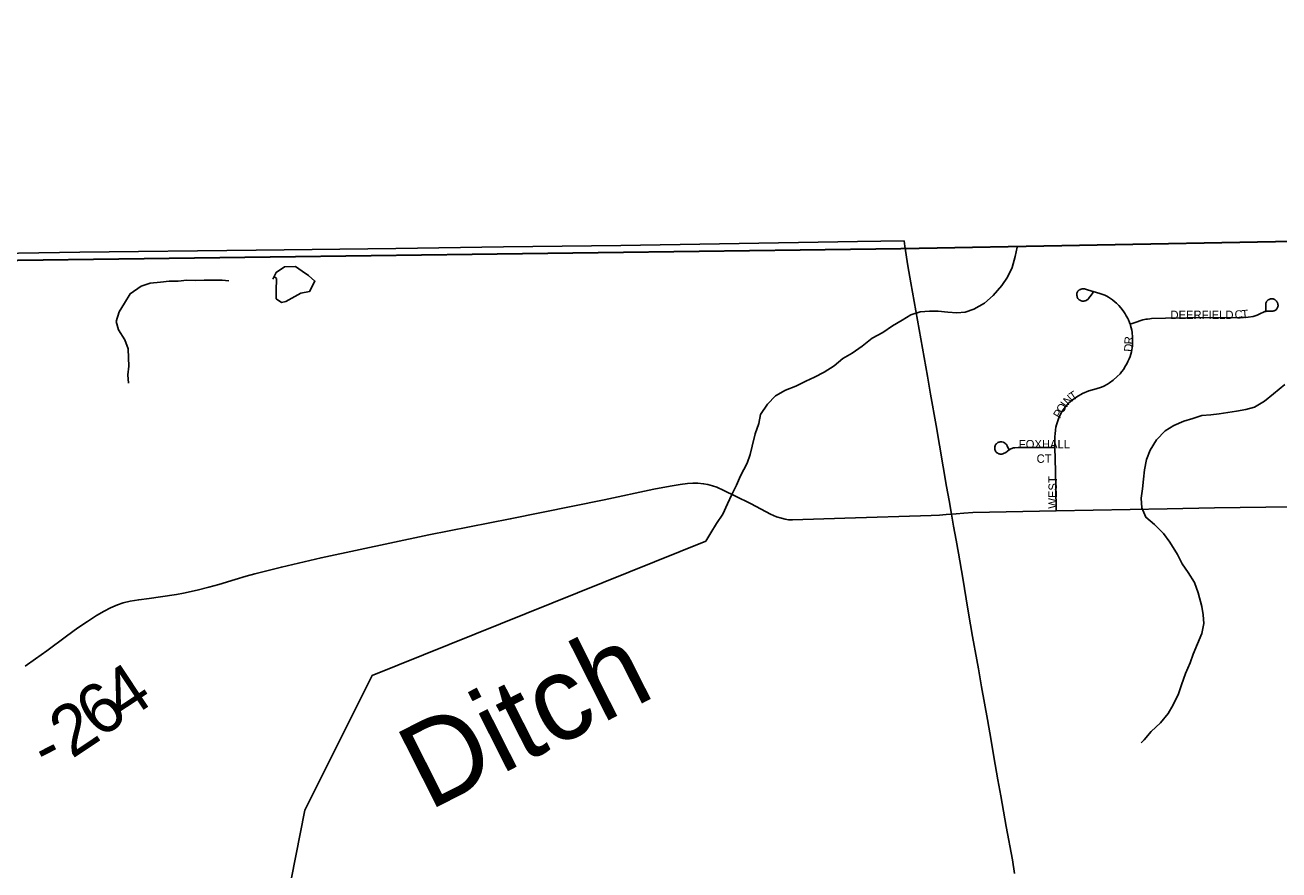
# Model space of a CAD drawing. Header units: feet. Extents: x 2113747 to 29971100, y 960708 to 6252803.
# Tile 209 of 258: x 2313850 to 2321311, y 1218224 to 1223250. Entities that reach past the tile are written whole.
import ezdxf

# ---------------------------------------------------------------- set-up
doc = ezdxf.new("R2010")
doc.units = ezdxf.units.FT
doc.header["$MEASUREMENT"] = 0
doc.linetypes.add('OhDOT_USTN3', pattern=[0.22, 0.165, -0.055])
for name, color, linetype in [('0_Xref', 7, 'Continuous'), ('GM_X_Adjacent_County', 251, 'OhDOT_USTN3'), ('GM_X_County', 251, 'OhDOT_USTN3'), ('GM_X_Minor_Lake', 5, 'Continuous'), ('GM_X_Minor_River', 5, 'Continuous'), ('GM_X_Minor_River_Text', 5, 'Continuous'), ('GM_X_State_Route', 1, 'Continuous'), ('GM_X_Township', 7, 'OhDOT_USTN3'), ('GM_X_Township_Road', 4, 'Continuous'), ('GM_X_Township_Road_Text', 4, 'Continuous'), ('GM_X_Township_Subdivision', 4, 'Continuous'), ('GM_X_Township_Subdivision_Text', 4, 'Continuous')]:
    doc.layers.add(name, color=color, linetype=linetype)
doc.styles.add('Styledgn030', font='dgn030.shx')
doc.styles.add('Styledgn031', font='dgn031.shx')

# ---------------------------------------------------------------- blocks, each defined once
blk = doc.blocks.new('POR')
at = {"layer": 'GM_X_Adjacent_County', "flags": 128}
blk.add_lwpolyline([(2351052.451832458, 1329594.28428176), (2350879.058232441, 1334708.370577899), (2350791.768407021, 1338454.183086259), (2350667.808654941, 1343781.632431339), (2350609.888770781, 1346276.867440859), (2350531.588927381, 1349651.600691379), (2350399.099929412, 1355339.223931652), (2350380.049230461, 1356155.997682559), (2355988.438013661, 1356270.187454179), (2362156.035678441, 1356413.077168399), (2364414.271161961, 1356332.677329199), (2367820.099595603, 1356543.602374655), (2373682.894794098, 1356692.331882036), (2373928.692133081, 1356687.866618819), (2374041.45784402, 1356698.185234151), (2374296.978247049, 1356706.278903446), (2374557.033303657, 1356715.114641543), (2374610.992470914, 1356721.110104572), (2377535.413286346, 1356797.758707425), (2377673.833674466, 1350903.190863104), (2377693.24251924, 1350174.627145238), (2377734.539098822, 1349029.26762152), (2377727.48453548, 1347899.174196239), (2377724.561328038, 1347726.035252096), (2377787.320576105, 1343505.491810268), (2377836.264317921, 1339122.841748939), (2378017.40940053, 1330260.472724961), (2378022.673945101, 1327034.125926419), (2378032.593925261, 1326390.86721294), (2378043.315757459, 1325696.003600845), (2378196.61359722, 1317523.4549478), (2378303.193384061, 1312082.82582908), (2378402.463185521, 1304572.77084922), (2378433.88312268, 1301943.77610722), (2378438.013114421, 1301598.56679764), (2378500.992988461, 1296323.17734844), (2378560.662869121, 1291324.09734662), (2378588.3728137, 1289003.79198724), (2378621.282747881, 1286247.60749962), (2378649.282691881, 1283902.46218992), (2378675.792638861, 1281682.1266306), (2378707.392575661, 1279034.40192606), (2378754.142482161, 1276289.5374158), (2378873.132244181, 1270910.98817292), (2378865.732258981, 1269735.03052484), (2378972.462045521, 1263470.84305324), (2379227.711535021, 1251499.936995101), (2379253.451483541, 1249553.380888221), (2379295.511399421, 1246319.267356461), (2379403.931182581, 1237932.734129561), (2379428.161134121, 1236057.567879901), (2379497.93099458, 1231510.146974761), (2379604.840780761, 1226363.717267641), (2379690.000610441, 1223029.223936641), (2374472.251045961, 1222923.624147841), (2372194.285601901, 1222881.084232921), (2369644.540701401, 1222835.994323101), (2365829.308331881, 1222755.424484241), (2364179.761630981, 1222723.024549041), (2358764.222462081, 1222567.944859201), (2356857.816274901, 1222526.224942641), (2353397.311292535, 1222450.589579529), (2350843.358303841, 1222394.805205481), (2349299.711391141, 1222361.085272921), (2344323.701343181, 1222288.275418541), (2343737.422515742, 1222286.435422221), (2341238.764398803, 1222244.541135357), (2338510.252970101, 1222201.035593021), (2335681.538627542, 1222157.315680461), (2333341.093308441, 1222132.705729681), (2327982.204026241, 1222075.785843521), (2326583.906822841, 1222060.895873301), (2319070.971848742, 1221920.316154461), (2315599.935449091, 1221874.470339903), (2313088.293814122, 1221841.296312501), (2308425.843139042, 1221765.986463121), (2303374.443241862, 1221676.036643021), (2299175.061640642, 1221608.826777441), (2298612.969422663, 1221604.647392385), (2295595.218800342, 1221590.636813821), (2294723.810553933, 1221587.964177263), (2291838.356314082, 1221591.726811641), (2289132.53630653, 1221588.960747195), (2288155.162619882, 1221588.003287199), (2287633.568761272, 1221586.69475558), (2287283.980528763, 1221585.817737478), (2279435.681119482, 1221566.696861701), (2276583.526823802, 1221584.016827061), (2274225.621539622, 1221624.246746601), (2272941.344108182, 1221646.166702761), (2272891.504207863, 1224957.680079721), (2272866.024258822, 1226650.346694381), (2272826.204338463, 1229297.161400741), (2272742.069836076, 1235619.246639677), (2272725.778493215, 1236334.584694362), (2272653.494683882, 1239711.670571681), (2272622.184746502, 1242714.794565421), (2272607.824775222, 1245574.068846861), (2272603.334784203, 1246465.607063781), (2272594.054802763, 1248304.87338524), (2272591.794807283, 1248752.082490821), (2272589.834811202, 1249140.761713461), (2272588.874813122, 1249331.43133212), (2273861.542267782, 1249361.681271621), (2276805.176380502, 1249431.651131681), (2277390.205210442, 1249445.531103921), (2277328.335334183, 1250381.159232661), (2277211.325568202, 1252109.84577528), (2277170.835649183, 1252706.554581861), (2276903.026184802, 1256950.006094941), (2274506.950976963, 1256901.46619202), (2272766.864043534, 1256889.200616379), (2272603.738110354, 1256897.77867008), (2272556.594877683, 1259612.400770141), (2272556.434878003, 1260536.44892204), (2272556.174878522, 1262102.70578952), (2272568.794853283, 1262895.64420364), (2272555.124880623, 1264929.62013568), (2272507.434976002, 1273182.5936297), (2272470.715049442, 1276565.1868645), (2272464.635061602, 1277200.30559426), (2272454.733041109, 1278616.812809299), (2272446.205098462, 1280038.1299186), (2272427.675135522, 1282834.50432584), (2272420.075150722, 1284104.81178522), (2272412.975164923, 1285150.9696929), (2272362.055266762, 1289611.0607727), (2272347.975294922, 1290511.06897268), (2272339.693291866, 1292585.070978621), (2272239.965510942, 1297398.0951986), (2272202.605585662, 1299771.42045194), (2272161.335668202, 1302391.80521116), (2279882.800225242, 1302541.44491188), (2283686.902617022, 1302615.01476474), (2294074.752303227, 1302762.750585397), (2295567.671123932, 1302772.233582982), (2298199.143592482, 1302788.04441868), (2298196.143598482, 1305188.95961684), (2298195.713599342, 1305528.84893706), (2298187.763615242, 1311966.2160623), (2298187.323616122, 1312321.08535256), (2298208.443573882, 1319399.971194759), (2298174.393641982, 1322861.71427126), (2298176.593637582, 1328361.703271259), (2298176.703637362, 1328633.07272852), (2299093.581803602, 1328650.382693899), (2302357.855275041, 1328712.192570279), (2307027.065936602, 1328845.672303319), (2308135.873718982, 1328856.642281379), (2310411.879166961, 1328864.91226484), (2312316.26460075, 1328940.535243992), (2312728.370178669, 1328942.597510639), (2313244.074291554, 1328952.497253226), (2315940.39974802, 1328993.41003109), (2319295.571399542, 1329027.191940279), (2324554.580881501, 1329126.731741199), (2326470.827049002, 1329162.201670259), (2329806.310378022, 1329194.591605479), (2329825.060340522, 1329214.071566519), (2329835.170320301, 1329220.521553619), (2329850.940288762, 1329223.551547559), (2329868.680253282, 1329224.561545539), (2330942.331943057, 1329244.334500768), (2332564.112325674, 1329274.202093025), (2338225.343539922, 1329378.79123708), (2338796.540936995, 1329389.340909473), (2339340.531309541, 1329399.41119584), (2340796.798397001, 1329426.341141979), (2342860.794269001, 1329464.52106562), (2347906.254178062, 1329546.220902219), (2351052.451832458, 1329594.28428176)], dxfattribs=at)
at = {"layer": 'GM_X_County', "flags": 128}
blk.add_lwpolyline([(2353397.311292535, 1222450.589579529), (2356857.816274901, 1222526.224942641), (2358764.222462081, 1222567.944859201), (2364179.761630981, 1222723.024549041), (2365829.308331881, 1222755.424484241), (2369644.540701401, 1222835.994323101), (2372194.285601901, 1222881.084232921), (2374472.251045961, 1222923.624147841), (2379690.000610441, 1223029.223936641), (2379735.340519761, 1219825.910343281), (2379742.485386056, 1219374.077444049), (2379833.485917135, 1216178.226621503), (2380013.651638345, 1209139.291233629), (2380002.879984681, 1203412.653169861), (2380022.099946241, 1202248.655497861), (2380179.479631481, 1195355.699283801), (2380181.079628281, 1194352.091291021), (2380358.669273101, 1187411.765171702), (2380412.167372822, 1186569.399844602), (2380418.999152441, 1184192.931609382), (2380463.399063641, 1181822.756349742), (2380682.078626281, 1170162.619670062), (2380745.578499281, 1166807.476380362), (2380770.898722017, 1165044.430772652), (2380823.502182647, 1161381.654928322), (2380824.4183416, 1161039.047917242), (2380878.408233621, 1157551.614892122), (2380892.138206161, 1156693.986607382), (2381025.828201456, 1152330.155451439), (2381034.092057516, 1152022.863714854), (2381157.669274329, 1145149.592182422), (2381235.207520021, 1140057.309880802), (2381268.917452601, 1137567.744859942), (2381333.64732314, 1132856.314282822), (2381336.157318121, 1132676.314642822), (2381342.677305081, 1132209.695576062), (2381380.210985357, 1130882.478297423), (2381387.929530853, 1130504.298966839), (2381408.616665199, 1129490.640024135), (2381421.511485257, 1128859.051616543), (2381523.8669427, 1123852.622290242), (2381543.986902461, 1122871.764251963), (2381624.05674232, 1118857.962279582), (2381679.17663208, 1116096.997801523), (2382044.110902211, 1104151.476692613), (2382074.405841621, 1096083.277829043), (2382125.47573948, 1091786.566422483), (2380307.3693757, 1091765.656464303), (2379220.63154918, 1091753.496488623), (2378988.1720141, 1091750.896493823), (2374063.271863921, 1091695.756604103), (2368828.842332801, 1091636.686722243), (2365146.489697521, 1091594.146807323), (2364291.241408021, 1091584.216827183), (2363494.422945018, 1091575.023274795), (2360810.637962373, 1091544.368385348), (2360598.968792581, 1091541.966911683), (2358847.552295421, 1091522.206951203), (2355371.409247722, 1091476.537042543), (2352195.125600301, 1091434.847125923), (2348514.032962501, 1091386.487222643), (2345660.688755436, 1091348.057432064), (2342696.544597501, 1091308.017379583), (2341798.586378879, 1091295.888283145), (2335156.879676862, 1091205.997583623), (2333215.933558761, 1091179.587636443), (2331836.686317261, 1091160.757674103), (2328725.238795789, 1091118.278894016), (2328614.552761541, 1091116.767762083), (2326938.016114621, 1091093.957807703), (2326731.856526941, 1091091.167813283), (2324107.681775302, 1091055.567884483), (2318106.713777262, 1090974.258047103), (2313863.192264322, 1090916.718162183), (2307056.495877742, 1090902.668190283), (2301402.457185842, 1090840.218315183), (2299895.240200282, 1090830.908333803), (2299145.396115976, 1090826.958645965), (2298147.283696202, 1090819.988355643), (2294564.910860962, 1090799.698396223), (2294189.681611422, 1090794.938405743), (2291695.366600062, 1090779.458436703), (2287536.184918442, 1090732.918529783), (2283974.182042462, 1090692.138611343), (2281183.677623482, 1090660.178675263), (2280571.258848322, 1090645.768704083), (2279736.880517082, 1090638.288719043), (2276110.507769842, 1090564.048867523), (2275964.508061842, 1090560.568874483), (2275353.779283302, 1090543.568908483), (2275299.809391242, 1090544.728906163), (2274067.231856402, 1090515.368964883), (2274048.711893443, 1092052.645890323), (2274044.931901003, 1093010.223975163), (2274018.641953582, 1094549.420896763), (2274002.641985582, 1096381.517232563), (2273943.740517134, 1101977.234385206), (2273922.762145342, 1103968.802057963), (2273927.642135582, 1105260.239475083), (2273894.762201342, 1107881.094233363), (2273890.362210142, 1108659.322676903), (2273891.822207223, 1109492.101011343), (2273890.002210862, 1109707.540580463), (2273888.637794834, 1109866.330008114), (2273884.790480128, 1110318.199218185), (2273883.942222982, 1110420.269155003), (2273881.134311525, 1110747.61821442), (2273877.50853555, 1111173.467579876), (2273872.226659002, 1111793.826860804), (2273867.969133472, 1112293.875555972), (2273861.35480831, 1113068.883736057), (2273859.542271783, 1113280.653434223), (2273857.224761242, 1113574.922871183), (2273856.502277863, 1113636.382722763), (2273852.283815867, 1114201.401254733), (2273850.982288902, 1114280.791433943), (2273847.752295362, 1114656.170683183), (2273844.632301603, 1115019.499956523), (2273877.609428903, 1116829.291445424), (2273876.563925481, 1118816.669902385), (2273859.400124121, 1119169.753816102), (2273866.035747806, 1121326.521394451), (2273809.443712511, 1124393.199399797), (2273799.700222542, 1125028.049416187), (2273794.220534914, 1125937.846786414), (2273793.575361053, 1126044.965571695), (2273791.468324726, 1126394.798671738), (2273784.216558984, 1127598.815734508), (2273782.42475116, 1127896.311167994), (2273781.724545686, 1128012.566900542), (2273776.332891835, 1128907.747945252), (2273761.880642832, 1131307.26759543), (2273735.140545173, 1134958.461778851), (2273727.109453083, 1137671.644457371), (2273707.578471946, 1143905.793209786), (2273706.611666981, 1144116.589795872), (2273651.962686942, 1147705.504584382), (2273648.402694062, 1148193.053609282), (2273644.549826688, 1148717.332698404), (2273636.452717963, 1149822.970349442), (2273631.572727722, 1150487.979019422), (2273596.307413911, 1155295.432747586), (2273585.379942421, 1158808.168016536), (2273559.578745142, 1160545.595311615), (2273539.326255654, 1163371.725654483), (2273485.783019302, 1167056.045883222), (2273464.510069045, 1168621.049750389), (2273462.109102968, 1168895.497266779), (2273425.82008526, 1173043.590351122), (2273427.993284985, 1173103.895479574), (2273414.829897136, 1174719.84930785), (2273391.747235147, 1176176.207862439), (2273394.298695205, 1176620.161912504), (2273384.092854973, 1177023.292601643), (2273357.662182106, 1177775.843512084), (2273351.268025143, 1179124.992814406), (2273359.144783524, 1179653.639223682), (2273321.3015451, 1182083.459060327), (2273216.243558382, 1187364.285266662), (2273163.736563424, 1190519.047335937), (2273175.993638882, 1191452.917089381), (2273227.778535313, 1192712.329570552), (2273151.963686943, 1195400.219194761), (2273192.824605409, 1198453.452162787), (2273071.183848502, 1206556.106882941), (2272990.904009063, 1215563.448868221), (2272974.824041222, 1216500.986993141), (2272977.424036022, 1217405.975183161), (2272968.214054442, 1218487.323020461), (2272961.934067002, 1219224.811545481), (2272959.374072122, 1219526.550942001), (2272955.374080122, 1219996.000003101), (2272952.104086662, 1220381.189232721), (2272949.094092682, 1220734.368526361), (2272946.034098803, 1221095.417804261), (2272941.344108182, 1221646.166702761), (2274225.621539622, 1221624.246746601), (2276583.526823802, 1221584.016827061), (2279435.681119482, 1221566.696861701), (2287283.980528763, 1221585.817737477), (2287633.568761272, 1221586.69475558), (2288155.162619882, 1221588.003287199), (2289132.53630653, 1221588.960747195), (2291838.356314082, 1221591.726811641), (2294723.810553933, 1221587.964177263), (2295595.218800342, 1221590.636813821), (2298612.969422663, 1221604.647392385), (2299175.061640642, 1221608.826777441), (2303374.443241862, 1221676.036643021), (2308425.843139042, 1221765.986463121), (2313088.293814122, 1221841.296312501), (2315599.935449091, 1221874.470339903), (2319070.971848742, 1221920.316154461), (2326583.906822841, 1222060.895873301), (2327982.204026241, 1222075.785843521), (2333341.093308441, 1222132.705729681), (2335681.538627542, 1222157.315680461), (2338510.252970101, 1222201.035593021), (2341238.764398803, 1222244.541135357), (2343737.422515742, 1222286.435422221), (2344323.701343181, 1222288.275418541), (2349299.711391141, 1222361.085272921), (2350843.358303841, 1222394.805205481), (2353397.311292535, 1222450.589579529)], dxfattribs=at)
at = {"layer": 'GM_X_Minor_Lake', "flags": 128}
for points in [[(2315324.309999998, 1221738.56), (2315332.249999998, 1221754.66), (2315344.159999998, 1221778.81), (2315394.119999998, 1221811.17), (2315458.239999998, 1221813.5), (2315498.439999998, 1221785.61), (2315536.639999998, 1221759.71), (2315574.869999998, 1221727.79), (2315543.089999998, 1221665.42), (2315491.029999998, 1221655.11), (2315401.069999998, 1221606.48), (2315375.049999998, 1221600.33), (2315342.879999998, 1221622.24), (2315344.669999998, 1221668.41), (2315346.339999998, 1221742.69)], [(2315574.869999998, 1221727.79), (2315536.639999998, 1221759.71), (2315498.439999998, 1221785.61), (2315458.239999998, 1221813.5), (2315394.119999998, 1221811.17), (2315344.159999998, 1221778.81), (2315332.249999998, 1221754.66), (2315346.339999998, 1221742.69)], [(2315346.339999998, 1221742.69), (2315344.669999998, 1221668.41), (2315342.879999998, 1221622.24), (2315375.049999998, 1221600.33), (2315401.069999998, 1221606.48), (2315491.029999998, 1221655.11), (2315543.089999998, 1221665.42), (2315574.869999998, 1221727.79)]]:
    blk.add_lwpolyline(points, dxfattribs=at)
at = {"layer": 'GM_X_Minor_River', "flags": 128}
for points in [[(2319752.409999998, 1221929.66), (2319740.639999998, 1221873.4), (2319722.889999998, 1221809.09), (2319695.109999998, 1221750.74), (2319661.259999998, 1221700.39), (2319611.429999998, 1221641.94), (2319559.529999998, 1221595.5), (2319495.559999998, 1221561.06), (2319443.539999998, 1221542.74), (2319393.459999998, 1221538.46), (2319341.329999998, 1221542.21), (2319283.189999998, 1221547.94), (2319231.089999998, 1221547.67), (2319176.989999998, 1221545.39), (2319120.959999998, 1221527.05), (2319068.999999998, 1221494.66), (2319011.039999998, 1221460.25), (2318953.099999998, 1221421.83), (2318891.129999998, 1221387.39), (2318831.219999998, 1221340.93), (2318771.299999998, 1221298.47), (2318715.329999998, 1221266.07), (2318663.419999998, 1221223.66), (2318605.469999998, 1221185.23), (2318547.499999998, 1221154.83), (2318495.489999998, 1221132.49), (2318435.509999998, 1221102.08), (2318375.499999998, 1221077.68), (2318315.529999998, 1221045.27), (2318267.659999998, 1220994.86), (2318225.849999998, 1220934.43), (2318216.079999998, 1220880.19), (2318194.319999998, 1220817.86), (2318176.609999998, 1220745.51), (2318164.819999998, 1220695.28), (2318147.009999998, 1220645.01), (2318107.289999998, 1220568.54), (2318083.489999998, 1220512.23), (2318055.689999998, 1220457.9), (2318029.889999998, 1220401.57), (2318002.109999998, 1220341.21), (2317964.299999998, 1220284.83), (2317930.469999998, 1220230.47), (2317900.639999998, 1220180.14), (2315914.279999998, 1219381.28), (2315515.139999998, 1218580.46), (2315325.139999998, 1217624.17)], [(2321345.359999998, 1221112.88), (2321279.479999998, 1221056.35), (2321225.569999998, 1221013.93), (2321165.599999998, 1220977.5), (2321113.559999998, 1220963.18), (2321057.499999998, 1220952.87), (2321007.429999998, 1220944.58), (2320955.359999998, 1220938.29), (2320905.289999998, 1220932.01), (2320851.199999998, 1220927.72), (2320799.179999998, 1220909.4), (2320745.139999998, 1220893.07), (2320685.129999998, 1220868.67), (2320633.169999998, 1220836.3), (2320583.309999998, 1220783.86), (2320545.519999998, 1220721.45), (2320523.729999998, 1220665.14), (2320511.979999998, 1220604.87), (2320504.229999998, 1220548.64), (2320498.479999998, 1220490.41), (2320490.709999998, 1220436.18), (2320494.989999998, 1220378), (2320519.289999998, 1220321.92), (2320569.589999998, 1220280.04), (2320623.939999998, 1220226.11), (2320662.249999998, 1220174.13), (2320706.679999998, 1220100.1), (2320734.989999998, 1220046.05), (2320771.299999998, 1219994.06), (2320807.649999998, 1219934.04), (2320829.979999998, 1219871.94), (2320852.389999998, 1219791.77), (2320860.639999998, 1219741.63), (2320864.879999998, 1219689.47), (2320853.119999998, 1219631.21), (2320827.349999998, 1219568.86), (2320801.579999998, 1219508.52), (2320781.779999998, 1219456.24), (2320754.019999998, 1219391.88), (2320730.269999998, 1219325.53), (2320712.479999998, 1219271.24), (2320680.709999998, 1219206.86), (2320650.889999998, 1219154.52), (2320607.049999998, 1219100.11), (2320551.179999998, 1219047.64), (2320509.319999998, 1218997.25), (2320491.359999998, 1218981.11)], [(2314465.399999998, 1221120.04), (2314461.159999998, 1221170.19), (2314466.949999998, 1221220.4), (2314464.709999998, 1221270.57), (2314462.459999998, 1221324.74), (2314444.179999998, 1221376.84), (2314405.829999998, 1221436.85), (2314391.579999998, 1221486.96), (2314409.339999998, 1221545.25), (2314441.169999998, 1221595.58), (2314474.989999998, 1221651.95), (2314540.909999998, 1221696.45), (2314594.939999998, 1221714.78), (2314655.029999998, 1221721.11), (2314707.119999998, 1221727.4), (2314761.229999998, 1221727.67), (2314811.309999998, 1221731.94), (2314865.429999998, 1221730.21), (2314915.519999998, 1221732.47), (2315021.729999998, 1221733.01), (2315061.829999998, 1221729.2)]]:
    blk.add_lwpolyline(points, dxfattribs=at)
at = {"layer": 'GM_X_State_Route', "flags": 128}
blk.add_lwpolyline([(2319738.24109163, 1218202.255191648), (2319725.019333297, 1218283.554241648), (2319688.208383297, 1218483.258566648), (2319656.023408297, 1218664.032483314), (2319638.470949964, 1218760.849874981), (2319615.40669163, 1218896.643566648), (2319598.576016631, 1218993.690616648), (2319577.152174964, 1219119.904274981), (2319541.719174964, 1219313.407824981), (2319522.952808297, 1219419.870866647), (2319513.33996663, 1219474.792016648), (2319488.405633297, 1219613.571266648), (2319464.160274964, 1219752.547366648), (2319450.512008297, 1219836.831974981), (2319429.153783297, 1219959.666374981), (2319403.825749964, 1220108.550591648), (2319389.849399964, 1220186.043874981), (2319374.921608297, 1220270.033208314), (2319362.421633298, 1220340.439891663), (2319347.985966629, 1220421.87017498), (2319333.32064163, 1220505.925124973), (2319270.591108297, 1220867.932274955), (2319238.340516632, 1221055.202241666), (2319218.885174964, 1221161.763708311), (2319119.869624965, 1221717.438449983), (2319102.153124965, 1221817.56948331), (2319084.40381663, 1221934.990508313), (2319080.598049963, 1221965.863149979)], dxfattribs=at)
at = {"layer": 'GM_X_Township', "flags": 128}
blk.add_lwpolyline([(2298612.969422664, 1221604.647392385), (2299175.061640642, 1221608.826777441), (2303374.443241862, 1221676.036643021), (2308425.843139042, 1221765.986463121), (2313088.293814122, 1221841.296312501), (2315599.935449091, 1221874.470339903), (2319070.971848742, 1221920.316154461), (2326583.906822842, 1222060.895873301), (2327982.204026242, 1222075.785843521), (2327992.745919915, 1220658.547573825), (2328082.278746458, 1214984.073282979), (2328087.593363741, 1208595.201402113), (2328115.901406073, 1204996.009313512), (2328163.553942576, 1198937.28471595), (2328171.596213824, 1197914.759784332), (2328174.653641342, 1195266.609461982), (2323786.211051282, 1195265.080098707), (2322464.445061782, 1195264.619465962), (2318541.547387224, 1195277.550547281), (2313387.729105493, 1195294.539122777), (2308630.391721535, 1195310.220774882), (2305509.148972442, 1195320.509354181), (2303164.934510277, 1195327.765813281), (2300042.469905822, 1195361.869271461), (2299323.751343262, 1195370.349254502), (2298809.552371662, 1195370.559254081), (2298780.656800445, 1199198.811442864), (2298740.86842353, 1204470.205452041), (2298730.941308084, 1210551.84678256), (2298731.426047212, 1210570.352531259), (2298734.192926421, 1210675.982896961), (2298677.266138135, 1215520.488993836), (2298673.964627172, 1215931.52710866), (2298639.085218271, 1217955.032430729), (2298612.969422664, 1221604.647392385)], dxfattribs=at)
at = {"layer": 'GM_X_Township_Road', "flags": 128}
for points in [[(2313126.443291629, 1221877.969624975), (2313442.51778543, 1221884.800638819), (2313811.087591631, 1221892.766183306), (2314176.303870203, 1221898.474436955), (2315224.022979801, 1221911.056309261), (2316056.865458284, 1221922.048752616), (2316697.338251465, 1221930.307306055), (2317394.971499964, 1221938.763466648), (2317982.503133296, 1221949.885491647), (2318802.941124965, 1221962.122999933), (2319080.598049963, 1221965.863149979)], [(2319984.828524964, 1220360.584208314), (2320646.70384163, 1220373.313841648), (2320928.428999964, 1220377.710158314), (2321691.189941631, 1220387.322999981)], [(2313849.309299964, 1219437.160858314), (2313912.17006663, 1219479.352374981), (2313978.803791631, 1219527.449391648), (2314096.979408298, 1219615.835041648), (2314163.350666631, 1219663.833633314), (2314220.404358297, 1219702.186574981), (2314275.686399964, 1219737.225874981), (2314320.929091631, 1219763.341308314), (2314358.757099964, 1219782.534183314), (2314400.489299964, 1219800.742808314), (2314434.216266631, 1219812.291341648), (2314475.193874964, 1219822.232266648), (2314526.440491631, 1219831.451408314), (2314588.152966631, 1219839.325408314), (2314656.427108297, 1219848.774208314), (2314750.652641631, 1219863.373916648), (2314792.745733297, 1219870.952641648), (2314872.99491663, 1219888.603524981), (2314942.220499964, 1219906.090366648), (2315001.964474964, 1219922.855424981), (2315099.602074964, 1219951.464291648), (2315165.612441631, 1219971.083674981), (2315216.006041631, 1219985.683383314), (2315374.96241663, 1220025.807974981), (2315611.37926663, 1220081.188441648), (2316253.143074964, 1220217.638299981), (2316736.409824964, 1220311.962258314), (2317295.726291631, 1220426.725808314), (2317591.165333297, 1220488.438283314), (2317687.818683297, 1220506.384441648), (2317748.743758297, 1220517.178383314), (2317790.672808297, 1220522.985458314), (2317822.989016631, 1220525.413274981), (2317852.090008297, 1220525.052383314), (2317887.65424163, 1220521.673124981), (2317913.14631663, 1220517.276808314), (2317941.230249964, 1220509.894933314), (2317965.508416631, 1220501.036683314), (2318007.142191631, 1220482.270316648), (2318078.172233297, 1220448.576158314), (2318165.737674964, 1220403.694358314), (2318229.48426663, 1220369.836158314), (2318285.29124163, 1220341.489758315), (2318321.675683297, 1220325.610524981), (2318350.022083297, 1220316.030491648), (2318372.758258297, 1220310.649924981), (2318392.607299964, 1220307.631558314), (2318415.90121663, 1220306.187991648), (2318727.678808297, 1220317.408441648), (2319242.015049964, 1220332.106574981), (2319291.129124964, 1220335.256174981), (2319329.842958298, 1220338.077691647), (2319362.421633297, 1220340.439891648)], [(2319362.421633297, 1220340.439891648), (2319389.783783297, 1220342.408391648), (2319434.960858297, 1220347.592108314), (2319489.685158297, 1220351.036983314), (2319984.828524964, 1220360.584208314)]]:
    blk.add_lwpolyline(points, dxfattribs=at)
at = {"layer": 'GM_X_Township_Subdivision', "flags": 128}
for points in [[(2320425.411633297, 1221471.441566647), (2320424.06649163, 1221475.739458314), (2320421.90114163, 1221481.743383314), (2320415.864408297, 1221495.949391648), (2320411.763366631, 1221504.217091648), (2320406.382799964, 1221514.486099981), (2320402.675458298, 1221521.211808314), (2320396.376258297, 1221531.972941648), (2320388.928766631, 1221543.587091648), (2320378.889416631, 1221557.629058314), (2320369.965549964, 1221568.783891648), (2320358.909141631, 1221581.316674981), (2320345.064024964, 1221595.128983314), (2320336.829133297, 1221602.609283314), (2320320.42496663, 1221616.191933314), (2320309.237324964, 1221624.558058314), (2320297.09824163, 1221632.333633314), (2320287.583824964, 1221637.550158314), (2320275.083849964, 1221643.291616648), (2320263.83059163, 1221647.687933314), (2320244.572099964, 1221653.593433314), (2320171.21266663, 1221675.673441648), (2320159.401666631, 1221679.085508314), (2320153.49616663, 1221680.332224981), (2320147.853133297, 1221680.791541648), (2320139.519816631, 1221680.299416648), (2320134.729799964, 1221679.315166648), (2320130.366291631, 1221678.035641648), (2320126.921416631, 1221676.723308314), (2320124.657641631, 1221675.607824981), (2320121.70489163, 1221673.868983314), (2320119.998858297, 1221672.556649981), (2320117.242958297, 1221669.899174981), (2320115.176033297, 1221667.438549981), (2320112.846641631, 1221663.960866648), (2320110.845333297, 1221659.892633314), (2320109.30334163, 1221654.741724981), (2320108.745599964, 1221651.034383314), (2320108.548749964, 1221647.294233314), (2320108.876833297, 1221642.012091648), (2320109.729849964, 1221636.795566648), (2320110.97656663, 1221632.432058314), (2320112.912258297, 1221627.838891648), (2320114.71671663, 1221624.558058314), (2320116.58679163, 1221621.802158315), (2320119.966049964, 1221618.258858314), (2320122.754758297, 1221615.929466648), (2320127.249499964, 1221612.911099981), (2320131.678624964, 1221610.811366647), (2320134.762608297, 1221609.794308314), (2320139.61824163, 1221608.547591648), (2320144.736341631, 1221608.121083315), (2320150.116908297, 1221608.317933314), (2320155.300624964, 1221609.203758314), (2320158.712691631, 1221610.155199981), (2320163.043391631, 1221611.729999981), (2320166.652308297, 1221613.468841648), (2320169.769099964, 1221615.470149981), (2320172.951508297, 1221618.062008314), (2320175.149666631, 1221620.227358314), (2320178.332074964, 1221623.934699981), (2320186.074841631, 1221634.072474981), (2320198.804474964, 1221652.379524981), (2320205.005249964, 1221661.040924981)], [(2320425.411633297, 1221471.441566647), (2320449.394524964, 1221479.249949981), (2320500.280249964, 1221495.850966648), (2320511.07419163, 1221498.672483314), (2320519.538741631, 1221500.378516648), (2320528.167333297, 1221501.723658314), (2320543.718483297, 1221503.659349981), (2320553.068858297, 1221504.315516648), (2320636.56606663, 1221505.988741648), (2320763.173424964, 1221507.826008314), (2321073.441833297, 1221510.647524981), (2321099.754116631, 1221511.533349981), (2321128.625449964, 1221513.140958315), (2321156.971849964, 1221517.438849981), (2321180.692274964, 1221524.787916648), (2321202.050499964, 1221535.122541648), (2321218.65151663, 1221542.799691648), (2321227.148874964, 1221545.752441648), (2321232.070124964, 1221547.064774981), (2321238.303708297, 1221548.245874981), (2321241.518924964, 1221548.639574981), (2321246.210516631, 1221548.934849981), (2321251.525466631, 1221549.033274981), (2321259.825974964, 1221548.967658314), (2321269.012308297, 1221548.705191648), (2321272.68684163, 1221548.803616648), (2321275.344316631, 1221549.066083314), (2321280.035908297, 1221550.017524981), (2321282.890233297, 1221550.870541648), (2321287.25374163, 1221552.740616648), (2321290.567383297, 1221554.512266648), (2321293.979449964, 1221556.940083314), (2321297.489941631, 1221560.155299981), (2321299.392824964, 1221562.451883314), (2321301.394133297, 1221565.634291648), (2321303.132974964, 1221569.210399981), (2321304.051608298, 1221571.638216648), (2321305.003049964, 1221575.148708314), (2321305.724833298, 1221579.184133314), (2321305.888874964, 1221584.269424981), (2321305.396749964, 1221588.534508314), (2321304.445308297, 1221593.127674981), (2321303.264208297, 1221596.572549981), (2321302.181533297, 1221599.131599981), (2321300.672349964, 1221602.149966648), (2321299.327208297, 1221604.348124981), (2321297.096241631, 1221607.464916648), (2321292.732733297, 1221612.189316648), (2321288.697308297, 1221615.699808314), (2321286.827233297, 1221616.946524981), (2321283.841674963, 1221618.685366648), (2321280.659266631, 1221620.096124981), (2321277.017541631, 1221621.342841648), (2321271.60416663, 1221622.195858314), (2321266.617299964, 1221622.261474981), (2321262.483449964, 1221621.736541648), (2321258.972958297, 1221620.850716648), (2321256.217058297, 1221619.964891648), (2321251.984783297, 1221618.127624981), (2321247.78531663, 1221615.798233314), (2321243.94674163, 1221612.943908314), (2321240.567483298, 1221609.597458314), (2321238.82864163, 1221607.300874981), (2321237.516308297, 1221605.201141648), (2321236.138358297, 1221602.379624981), (2321234.793216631, 1221599.131599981), (2321233.874583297, 1221595.555491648), (2321233.251224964, 1221591.848149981), (2321232.52944163, 1221585.220866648), (2321232.398208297, 1221583.252366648), (2321232.266974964, 1221578.659199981), (2321232.168549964, 1221574.230074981), (2321232.201358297, 1221569.571291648), (2321232.988758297, 1221551.461091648)], [(2319978.168433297, 1220736.502091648), (2319978.168433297, 1220736.600516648), (2319977.676308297, 1220776.397024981), (2319977.774733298, 1220790.406183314), (2319978.234049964, 1220805.235549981), (2319978.824599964, 1220815.898258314), (2319981.121183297, 1220842.965133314), (2319983.680233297, 1220858.319433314), (2319986.928258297, 1220871.803658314), (2319990.537174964, 1220884.008358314), (2319996.80356663, 1220901.724858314), (2320006.121133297, 1220923.804866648), (2320021.803516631, 1220952.774624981), (2320039.454399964, 1220978.168274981), (2320059.664333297, 1221000.740408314), (2320081.350641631, 1221019.769241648), (2320108.712791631, 1221039.651091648), (2320142.308524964, 1221058.647116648), (2320180.661466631, 1221073.804566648), (2320222.852983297, 1221085.976458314), (2320255.562891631, 1221096.671974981), (2320269.900133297, 1221102.905558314), (2320290.372533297, 1221113.929158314), (2320302.872508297, 1221121.901583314), (2320324.821283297, 1221138.207324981), (2320348.902599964, 1221159.598358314), (2320365.470808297, 1221176.363416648), (2320374.55871663, 1221187.058933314), (2320387.157116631, 1221204.217691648), (2320394.83426663, 1221216.389583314), (2320405.825058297, 1221236.008966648), (2320412.714808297, 1221249.361958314), (2320419.834216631, 1221264.420983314), (2320425.313208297, 1221277.708358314), (2320430.201649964, 1221292.176833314), (2320433.876183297, 1221306.185991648), (2320435.910299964, 1221318.029799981), (2320437.649141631, 1221329.578333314), (2320438.797433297, 1221339.388024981), (2320439.781683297, 1221350.346008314), (2320440.076958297, 1221356.612399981), (2320440.339424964, 1221367.570383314), (2320440.20819163, 1221379.414191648), (2320439.781683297, 1221391.553274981), (2320439.158324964, 1221401.855091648), (2320438.174074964, 1221413.173966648), (2320437.222633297, 1221420.916733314), (2320434.926049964, 1221434.368149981), (2320432.006108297, 1221448.475733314), (2320428.134724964, 1221462.484891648), (2320425.411633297, 1221471.441566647)], [(2319703.98919163, 1220726.856441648), (2319696.443274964, 1220742.177933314), (2319693.392099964, 1220747.985008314), (2319691.653258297, 1220751.101799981), (2319689.619141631, 1220754.251399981), (2319687.322558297, 1220757.269766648), (2319686.272691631, 1220758.483674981), (2319682.696583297, 1220761.862933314), (2319679.415749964, 1220764.487599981), (2319677.512866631, 1220765.799933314), (2319674.691349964, 1220767.341924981), (2319671.70579163, 1220768.687066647), (2319669.277974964, 1220769.441658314), (2319662.617883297, 1220770.721183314), (2319657.795058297, 1220771.049266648), (2319653.037849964, 1220771.016458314), (2319649.85544163, 1220770.557141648), (2319647.657283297, 1220769.999399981), (2319643.818708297, 1220768.687066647), (2319639.22554163, 1220766.718566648), (2319633.385658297, 1220762.847183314), (2319629.612699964, 1220759.467924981), (2319626.92241663, 1220756.383941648), (2319625.150766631, 1220753.956124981), (2319624.593024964, 1220752.939066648), (2319622.690141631, 1220748.641174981), (2319622.001166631, 1220746.672674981), (2319620.656024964, 1220741.160874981), (2319620.163899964, 1220735.813116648), (2319620.491983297, 1220729.513916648), (2319621.31219163, 1220724.723899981), (2319622.49329163, 1220720.918133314), (2319624.625833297, 1220716.029691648), (2319626.955224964, 1220712.420774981), (2319630.564141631, 1220708.090074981), (2319634.041824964, 1220705.170133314), (2319637.880399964, 1220702.775124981), (2319643.129733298, 1220700.445733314), (2319646.968308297, 1220699.166208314), (2319652.578533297, 1220698.280383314), (2319656.94204163, 1220698.050724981), (2319663.011583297, 1220698.542849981), (2319667.735983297, 1220699.494291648), (2319672.755658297, 1220701.167516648), (2319676.167724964, 1220702.742316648), (2319682.82781663, 1220706.416849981), (2319685.649333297, 1220708.221308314), (2319705.46556663, 1220723.280333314), (2319715.964233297, 1220729.546724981), (2319720.852674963, 1220731.580841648), (2319726.069199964, 1220733.286874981), (2319730.924833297, 1220734.632016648), (2319738.766024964, 1220735.714691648), (2319759.664933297, 1220736.895791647), (2319951.068749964, 1220736.567708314), (2319978.168433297, 1220736.502091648)], [(2319984.828524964, 1220360.584208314), (2319984.566058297, 1220377.021183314), (2319980.95714163, 1220596.180849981), (2319978.168433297, 1220736.502091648)]]:
    blk.add_lwpolyline(points, dxfattribs=at)
at = {"layer": 'GM_X_Minor_River_Text', "insert": (2316254.579531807, 1218567.283552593), "char_height": 500.29032, "attachment_point": 7, "rotation": 26.79671111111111, "line_spacing_factor": 0.8, "style": 'Styledgn031'}
blk.add_mtext('{\\Fdgn000|c0;\\C256;Ditch}', dxfattribs=at)
at = {"layer": 'GM_X_Township_Road_Text', "char_height": 300.0000000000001, "attachment_point": 7, "line_spacing_factor": 0.8, "style": 'Styledgn030'}
for s, insert, rotation in [('{\\Fdgn000|c0;\\C256;4}', (2314438.829860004, 1219099.495266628), 33.534176), ('{\\Fdgn000|c0;\\C256;6}', (2314296.37336163, 1218995.11173647), 36.167728), ('{\\Fdgn000|c0;\\C256;2}', (2314128.252973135, 1218882.193671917), 33.782711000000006), ('{\\Fdgn000|c0;\\C256;-}', (2313976.677628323, 1218801.071394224), 27.221583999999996)]:
    blk.add_mtext(s, dxfattribs=dict(at, insert=insert, rotation=rotation))
at = {"layer": 'GM_X_Township_Subdivision_Text', "char_height": 50.00000000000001, "attachment_point": 7, "line_spacing_factor": 0.8, "style": 'Styledgn030'}
for s, insert, rotation in [('{\\Fdgn000|c0;\\C256;C}', (2321048.649181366, 1221501.426782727), 3.450598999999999), ('{\\Fdgn000|c0;\\C256;T}', (2321090.598867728, 1221503.989290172), 5.407547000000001), ('{\\Fdgn000|c0;\\C256;DEERFIELD}', (2320665.328967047, 1221501.389690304), 1e-05), ('{\\Fdgn000|c0;\\C256;D}', (2320439.225302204, 1221305.836803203), 87.660454), ('{\\Fdgn000|c0;\\C256;R}', (2320441.020896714, 1221349.786907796), 87.643372), ('{\\Fdgn000|c0;\\C256;N}', (2320055.81233226, 1220986.003977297), 43.779148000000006), ('{\\Fdgn000|c0;\\C256;T}', (2320083.446630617, 1221013.139816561), 33.546104), ('{\\Fdgn000|c0;\\C256;P}', (2320006.97899893, 1220906.422830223), 58.933136), ('{\\Fdgn000|c0;\\C256;O}', (2320025.06896564, 1220936.45078736), 58.668865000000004), ('{\\Fdgn000|c0;\\C256;I}', (2320046.840615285, 1220972.346555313), 54.78240199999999), ('{\\Fdgn000|c0;\\C256;FOXHALL}', (2319763.322719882, 1220731.411377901), 1e-05), ('{\\Fdgn000|c0;\\C256;CT}', (2319868.931639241, 1220645.39012606), 1e-05), ('{\\Fdgn000|c0;\\C256;WEST}', (2319990.42897849, 1220373.303970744), 90)]:
    blk.add_mtext(s, dxfattribs=dict(at, insert=insert, rotation=rotation))

msp = doc.modelspace()

# ---------------------------------------------------------------- block references
at = {"layer": '0_Xref'}
msp.add_blockref('POR', (0, 0), dxfattribs=at)

doc.saveas('drawing.dxf')
